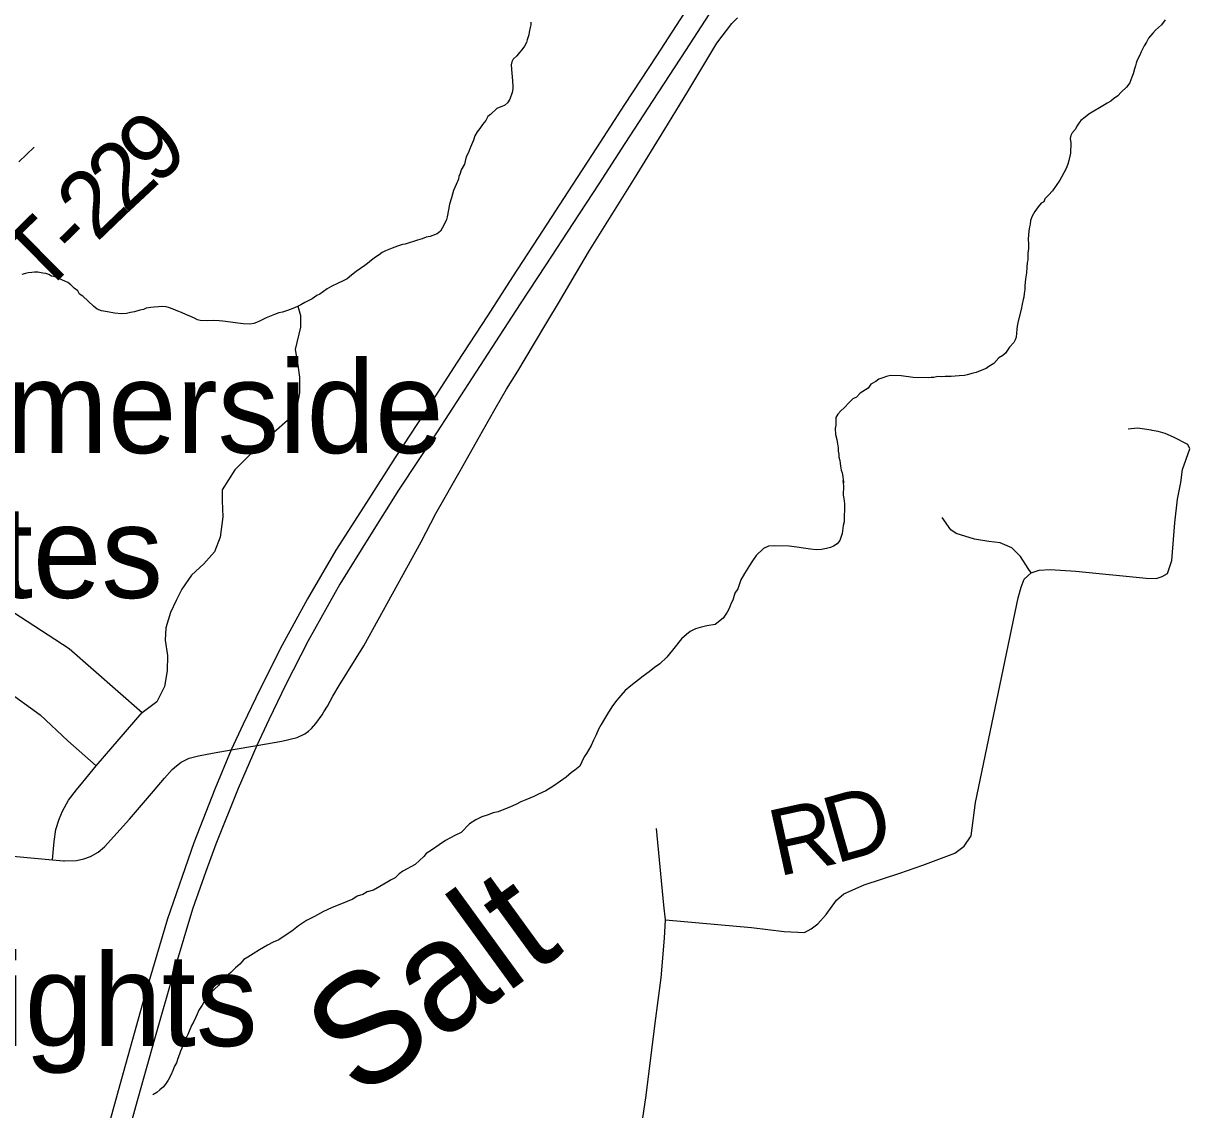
# Model space of a CAD drawing. Extents: x 0 to 34, y 0 to 22.
# Drawn here: x 6.6455 to 7.1453, y 17.2785 to 17.7442 of the extents above; entities that cross this region are included whole.
import ezdxf

# ---------------------------------------------------------------- set-up
doc = ezdxf.new("R2010")
doc.units = 0
for name, color, linetype in [('GM_X_Interstate_Route', 7, 'Continuous'), ('GM_X_Minor_River', 7, 'Continuous'), ('GM_X_Minor_River_Text', 7, 'Continuous'), ('GM_X_Township_Road', 7, 'Continuous'), ('GM_X_Township_Road_Text', 7, 'Continuous'), ('GM_X_Unincorporated_Text', 7, 'Continuous')]:
    doc.layers.add(name, color=color, linetype=linetype)

msp = doc.modelspace()

# ---------------------------------------------------------------- linework, layer by layer
at = {"layer": 'GM_X_Interstate_Route'}
for points in [[(6.93018, 17.75092), (6.91686, 17.7303), (6.90316, 17.70936), (6.89109, 17.69086), (6.87883, 17.67196), (6.86827, 17.65575), (6.8551, 17.63553), (6.84438, 17.61882), (6.83143, 17.59898), (6.81767, 17.57766), (6.80485, 17.55813), (6.79246, 17.53885), (6.77945, 17.51832), (6.76726, 17.49753), (6.75638, 17.4776), (6.74691, 17.45891), (6.73964, 17.44383), (6.73456, 17.43283), (6.72747, 17.41585), (6.71856, 17.39291), (6.70728, 17.36037), (6.69744, 17.32708), (6.68759, 17.29171), (6.6775, 17.2556)], [(6.94263, 17.75329), (6.92926, 17.73261), (6.91519, 17.71119), (6.90321, 17.69265), (6.89208, 17.67545), (6.881, 17.65846), (6.86932, 17.64066), (6.85843, 17.62391), (6.8478, 17.60761), (6.83781, 17.59221), (6.82285, 17.56914), (6.8063, 17.54405), (6.79347, 17.52382), (6.78115, 17.50379), (6.76751, 17.47953), (6.7579, 17.46078), (6.75063, 17.4457), (6.74555, 17.4347), (6.73746, 17.41625), (6.72797, 17.3924), (6.72364, 17.38062), (6.71803, 17.36441), (6.71008, 17.33817), (6.70168, 17.30875), (6.69358, 17.27972), (6.68547, 17.25065)]]:
    msp.add_lwpolyline(points, dxfattribs=at)
at = {"layer": 'GM_X_Minor_River'}
for points in [[(6.86297, 17.74471), (6.86294, 17.74357), (6.86272, 17.74244), (6.86229, 17.74037), (6.86207, 17.73923), (6.86145, 17.73716), (6.86104, 17.73604), (6.86024, 17.73435), (6.85906, 17.73286), (6.85808, 17.73175), (6.85691, 17.73026), (6.85535, 17.72879), (6.85475, 17.72766), (6.85453, 17.72634), (6.85482, 17.72273), (6.85497, 17.7214), (6.85511, 17.71931), (6.85525, 17.71741), (6.85522, 17.71608), (6.85499, 17.71457), (6.85397, 17.71175)], [(7.13476, 17.74576), (7.13318, 17.74352), (7.13066, 17.74131), (7.12949, 17.74001), (7.12772, 17.73778), (7.12673, 17.7361), (7.12574, 17.73461), (7.12454, 17.73199), (7.12373, 17.7303), (7.12274, 17.72843), (7.12232, 17.72711), (7.1221, 17.72598), (7.12169, 17.72466), (7.12107, 17.72259), (7.12046, 17.72109), (7.12005, 17.71996), (7.11964, 17.71865), (7.11826, 17.71679), (7.11593, 17.71476), (7.11456, 17.71309), (7.11263, 17.71181), (7.11147, 17.71089), (7.10992, 17.70998), (7.10876, 17.70925), (7.10741, 17.70834), (7.10356, 17.70617), (7.10202, 17.70526), (7.10046, 17.70397), (7.09872, 17.7025), (7.09774, 17.70139)], [(6.85397, 17.71175), (6.85298, 17.71007), (6.85162, 17.70897), (6.85009, 17.70844), (6.84836, 17.70772), (6.84563, 17.70514), (6.84447, 17.70422), (6.84367, 17.70253), (6.8423, 17.70086), (6.84111, 17.69918), (6.83994, 17.6977), (6.83894, 17.69602), (6.83833, 17.69414), (6.83711, 17.69113), (6.83609, 17.6885), (6.8353, 17.68701), (6.83487, 17.68512), (6.83446, 17.6838), (6.83307, 17.68137), (6.83265, 17.67987), (6.83204, 17.67856), (6.83201, 17.67742), (6.83101, 17.67517), (6.8298, 17.67254), (6.82896, 17.66934), (6.82813, 17.66671), (6.82769, 17.66425), (6.82704, 17.66123), (6.82683, 17.6601), (6.82602, 17.65822), (6.82502, 17.65635), (6.82423, 17.65505), (6.82287, 17.65394), (6.81981, 17.65288), (6.81809, 17.65255), (6.81636, 17.65184), (6.81445, 17.65132), (6.80909, 17.64956), (6.80794, 17.6494), (6.80584, 17.6487), (6.80354, 17.64781), (6.80066, 17.64675), (6.79931, 17.64602), (6.79795, 17.64492), (6.79641, 17.64401), (6.79467, 17.64273), (6.79292, 17.64126), (6.79176, 17.64034), (6.79002, 17.63906), (6.78809, 17.63778), (6.78615, 17.63631), (6.78421, 17.63466), (6.78286, 17.63393), (6.78017, 17.63268), (6.77767, 17.6316), (6.77574, 17.63032), (6.77246, 17.62813), (6.77131, 17.6276), (6.76918, 17.62613), (6.76803, 17.62559), (6.7661, 17.62451), (6.76437, 17.6236), (6.76302, 17.62288), (6.76091, 17.62199), (6.75861, 17.6211), (6.7565, 17.62039), (6.75497, 17.62006), (6.75305, 17.61935), (6.7496, 17.61792), (6.74845, 17.61738), (6.74671, 17.61648), (6.74537, 17.61594), (6.74422, 17.61559), (6.7427, 17.61525), (6.73966, 17.61533), (6.73852, 17.61555), (6.73095, 17.61651), (6.72944, 17.61674), (6.72678, 17.61681), (6.72431, 17.61668), (6.72127, 17.61676), (6.72014, 17.61717), (6.71883, 17.61778), (6.71658, 17.61878), (6.71545, 17.61919), (6.71319, 17.6202), (6.71169, 17.62081), (6.70962, 17.62162), (6.70774, 17.62243), (6.70661, 17.62265), (6.70529, 17.62287), (6.70148, 17.62259), (6.70015, 17.62244), (6.69805, 17.62211), (6.6969, 17.62157), (6.69537, 17.62124), (6.69307, 17.62054), (6.69136, 17.6202), (6.68964, 17.61987), (6.68755, 17.61973), (6.68451, 17.62)], [(7.09774, 17.70139), (7.09695, 17.70008), (7.09634, 17.69877), (7.09498, 17.69729), (7.09438, 17.69616), (7.09415, 17.69484), (7.0943, 17.69294), (7.09418, 17.68858), (7.09396, 17.68726), (7.09353, 17.68537), (7.09311, 17.68386), (7.09231, 17.68199), (7.09031, 17.67825), (7.08971, 17.67693), (7.08656, 17.67246), (7.0848, 17.67061), (7.08324, 17.66895), (7.08283, 17.66763), (7.08167, 17.66709), (7.08031, 17.66561), (7.07893, 17.66356), (7.07773, 17.6615), (7.07712, 17.65962), (7.07689, 17.65811), (7.07667, 17.65698), (7.07643, 17.65509), (7.0762, 17.65357), (7.07615, 17.65168), (7.07629, 17.64959), (7.07624, 17.64769), (7.076, 17.64561), (7.07593, 17.64277), (7.07571, 17.64164), (7.07547, 17.63956), (7.07541, 17.63728), (7.07496, 17.63464), (7.07469, 17.63161), (7.07466, 17.63009), (7.07442, 17.62839), (7.07419, 17.62688), (7.07398, 17.62575), (7.07355, 17.62386), (7.07311, 17.62159), (7.07184, 17.6165), (7.07141, 17.61443), (7.07119, 17.61311), (7.07114, 17.6114), (7.07091, 17.6097), (7.0705, 17.60857), (7.0699, 17.60745), (7.06814, 17.60541), (7.06637, 17.6028), (7.0652, 17.60188), (7.06347, 17.60079), (7.06131, 17.59838), (7.05919, 17.59711), (7.05803, 17.59619), (7.0563, 17.59547), (7.05381, 17.59459), (7.05247, 17.59425), (7.04999, 17.59355), (7.04884, 17.5932), (7.04656, 17.59307), (7.04313, 17.59278), (7.04047, 17.59285), (7.03895, 17.5927), (7.03743, 17.59274), (7.03572, 17.59241), (7.03458, 17.59244), (7.03343, 17.59228), (7.02679, 17.59245), (7.02168, 17.59316), (7.0177, 17.59326), (7.01655, 17.5931), (7.0154, 17.59275), (7.01387, 17.59222), (7.01215, 17.5917), (7.01079, 17.5906), (7.00868, 17.58951), (7.00749, 17.58784), (7.00402, 17.58565), (7.00246, 17.58398), (7.00092, 17.58327), (6.99936, 17.5816), (6.99721, 17.57938), (6.99585, 17.57809), (6.99448, 17.5766), (6.99369, 17.5753), (6.9936, 17.57188), (6.99338, 17.57056), (6.9935, 17.5679), (6.99402, 17.5658), (6.99435, 17.5639), (6.99469, 17.56218), (6.99465, 17.56085), (6.995, 17.55952), (6.99496, 17.55819), (6.99531, 17.55685), (6.99547, 17.55571), (6.99563, 17.55438), (6.99596, 17.55266)], [(6.68451, 17.62), (6.68149, 17.62046), (6.67903, 17.6209), (6.67715, 17.62171), (6.67547, 17.62289), (6.67102, 17.62718), (6.66953, 17.62817), (6.6688, 17.62952), (6.66731, 17.6307), (6.66583, 17.63206), (6.66452, 17.63305), (6.66321, 17.63365), (6.66096, 17.63466), (6.65908, 17.63547), (6.65757, 17.63588), (6.65645, 17.63648), (6.65513, 17.6369), (6.6538, 17.63712), (6.65173, 17.63755), (6.65021, 17.63759), (6.64906, 17.63743), (6.64754, 17.63728), (6.64639, 17.63693), (6.64486, 17.63659)], [(6.76313, 17.62294), (6.76431, 17.61893), (6.76421, 17.61399), (6.76192, 17.60434), (6.76311, 17.59766), (6.76377, 17.59252), (6.76382, 17.58586), (6.76276, 17.58056), (6.75864, 17.57398), (6.75283, 17.56877), (6.7476, 17.56374), (6.74179, 17.55853), (6.73617, 17.55274)], [(6.73617, 17.55274), (6.73063, 17.54424), (6.73073, 17.53949), (6.73097, 17.53264), (6.72985, 17.52392), (6.72745, 17.51769), (6.72278, 17.51247), (6.71756, 17.50763), (6.71345, 17.50163), (6.71089, 17.49674), (6.70851, 17.49166), (6.70648, 17.48504), (6.70618, 17.47973), (6.70719, 17.47325), (6.70706, 17.4666), (6.70598, 17.45997), (6.70262, 17.45338), (6.69587, 17.4482)], [(6.99596, 17.55266), (6.99631, 17.55152), (6.99665, 17.54999), (6.99681, 17.54847), (6.99716, 17.54732)], [(6.99659, 17.54818), (6.99693, 17.54589), (6.99686, 17.5419), (6.99703, 17.54057), (6.99737, 17.53828), (6.99724, 17.53048), (6.99684, 17.52897), (6.9964, 17.52555), (6.996, 17.52423), (6.9954, 17.52253), (6.99423, 17.52103), (6.9927, 17.5201), (6.99136, 17.51956), (6.98964, 17.51902), (6.98754, 17.51867), (6.98525, 17.51852), (6.98279, 17.51875), (6.97975, 17.51919), (6.97691, 17.51962), (6.97368, 17.52006), (6.96741, 17.52017), (6.96475, 17.52002), (6.96264, 17.51911), (6.95955, 17.51612), (6.9576, 17.5133), (6.95663, 17.5118), (6.95448, 17.50841), (6.95291, 17.50559), (6.95171, 17.5018), (6.95034, 17.49993), (6.94953, 17.4969), (6.94875, 17.49558), (6.94795, 17.49331), (6.94716, 17.4918), (6.94541, 17.48917), (6.94194, 17.48657), (6.93832, 17.48587), (6.93546, 17.48516), (6.93355, 17.48462), (6.93125, 17.48352), (6.92971, 17.48222), (6.92758, 17.48035), (6.9237, 17.47548), (6.92234, 17.47398), (6.92118, 17.47248), (6.91828, 17.46968), (6.91597, 17.46801), (6.91366, 17.46614), (6.91115, 17.46429), (6.90576, 17.4602), (6.90345, 17.45815), (6.90151, 17.45609), (6.89977, 17.45403), (6.89801, 17.45158), (6.89626, 17.44895), (6.8945, 17.44613), (6.89313, 17.44368), (6.89195, 17.44161), (6.89096, 17.43916), (6.88978, 17.43689), (6.88879, 17.43463), (6.88683, 17.43124), (6.88586, 17.42974), (6.88487, 17.42766), (6.88389, 17.42578), (6.88177, 17.4241), (6.88042, 17.42299), (6.87811, 17.42112), (6.87561, 17.41927), (6.87234, 17.41704), (6.86945, 17.41519), (6.8662, 17.41372), (6.86428, 17.41281), (6.86084, 17.41135), (6.85873, 17.41043), (6.85681, 17.40951), (6.85394, 17.40823), (6.85145, 17.40714), (6.84896, 17.40623), (6.84686, 17.4057), (6.84419, 17.40479), (6.84189, 17.40407), (6.8394, 17.40278), (6.83671, 17.40112), (6.83304, 17.39738), (6.83035, 17.39609), (6.82632, 17.39388), (6.82363, 17.39203), (6.82036, 17.3898), (6.81806, 17.38832), (6.81708, 17.38701), (6.81342, 17.38365), (6.80804, 17.3807), (6.8065, 17.37959), (6.80476, 17.37791), (6.80304, 17.37699), (6.8017, 17.37625), (6.79824, 17.37422), (6.79555, 17.37255), (6.79288, 17.37184), (6.79096, 17.37073)], [(6.79096, 17.37073), (6.78847, 17.37001), (6.78674, 17.36871), (6.78349, 17.36744), (6.77756, 17.36507), (6.77411, 17.36342), (6.77027, 17.36139), (6.76682, 17.35955), (6.76336, 17.35733), (6.76047, 17.3551), (6.7572, 17.35287), (6.75489, 17.35139), (6.75259, 17.35029), (6.7501, 17.349), (6.74664, 17.34697), (6.74395, 17.34531), (6.74165, 17.34383), (6.73992, 17.34291), (6.73818, 17.34085), (6.73644, 17.33935), (6.73432, 17.3373), (6.73239, 17.33562), (6.73007, 17.33338), (6.72909, 17.33169), (6.72735, 17.33019), (6.726, 17.3287), (6.72405, 17.32626), (6.72288, 17.32457), (6.7221, 17.32325), (6.72074, 17.32118), (6.71995, 17.31948), (6.71936, 17.31816), (6.71856, 17.31627), (6.71758, 17.31458), (6.716, 17.3108), (6.71521, 17.3093), (6.71462, 17.30798), (6.71402, 17.30627), (6.71343, 17.30495), (6.71284, 17.30363), (6.71243, 17.30231), (6.71164, 17.30042), (6.71104, 17.29853), (6.71026, 17.29721), (6.70947, 17.29532), (6.70887, 17.29362), (6.70749, 17.29117), (6.70671, 17.28986), (6.70555, 17.28836), (6.704, 17.28705), (6.70265, 17.28593), (6.70092, 17.28482)]]:
    msp.add_lwpolyline(points, dxfattribs=at)
at = {"layer": 'GM_X_Township_Road'}
msp.add_line((6.64354, 17.68488), (6.65013, 17.69113), dxfattribs=at)
for points in [[(6.77423, 17.44901), (6.77576, 17.45156), (6.77814, 17.45575), (6.78088, 17.46035), (6.79133, 17.47735), (6.81594, 17.52199), (6.8223, 17.53402), (6.83324, 17.55337), (6.84039, 17.56607), (6.84766, 17.57889), (6.85258, 17.58742), (6.85741, 17.59516), (6.86407, 17.60637), (6.87022, 17.61671), (6.87479, 17.62427), (6.88208, 17.63665), (6.88812, 17.64678), (6.90731, 17.67764), (6.92033, 17.69881), (6.92663, 17.70911), (6.93022, 17.71501), (6.94266, 17.73577), (6.94916, 17.74419), (6.95155, 17.74662)], [(6.92069, 17.35995), (6.95757, 17.35658), (6.97151, 17.35486), (6.98024, 17.35441), (6.9831, 17.35601), (6.9859, 17.35817), (6.98954, 17.36225), (6.99388, 17.36826), (6.99705, 17.3711), (7.00577, 17.37492), (7.02114, 17.37989), (7.03091, 17.38336), (7.04468, 17.38848), (7.04863, 17.39148), (7.05163, 17.39587), (7.05347, 17.41014), (7.07181, 17.49795), (7.07308, 17.50247), (7.07442, 17.50591), (7.07742, 17.50859), (7.08085, 17.50986), (7.08557, 17.51012), (7.09652, 17.50935), (7.12671, 17.50629), (7.13087, 17.50615), (7.13354, 17.50701), (7.13581, 17.50833), (7.13772, 17.51393), (7.139, 17.53011), (7.14014, 17.54018), (7.14148, 17.54743), (7.14224, 17.55291), (7.1453, 17.56176), (7.14447, 17.56367), (7.13836, 17.56686), (7.13479, 17.56832), (7.13186, 17.56928), (7.12924, 17.56971)], [(7.12924, 17.56971), (7.12881, 17.56979), (7.12588, 17.57017), (7.12301, 17.57068), (7.119, 17.57017)], [(7.07742, 17.50859), (7.07608, 17.51056), (7.07277, 17.51559), (7.06914, 17.51942), (7.06404, 17.52145), (7.0592, 17.52209), (7.05315, 17.52311), (7.04526, 17.52553), (7.04296, 17.52706), (7.03927, 17.53234)], [(6.56649, 17.39393), (6.56704, 17.40178), (6.56657, 17.40582), (6.56486, 17.40986), (6.56268, 17.41623), (6.55927, 17.42307), (6.556, 17.43069), (6.55119, 17.44017), (6.54808, 17.44809), (6.54513, 17.45571), (6.54354, 17.46518), (6.54416, 17.46798), (6.54679, 17.47302), (6.55689, 17.48745), (6.56366, 17.49542), (6.56994, 17.50064), (6.5779, 17.50503), (6.58421, 17.50723), (6.59024, 17.5086), (6.60163, 17.50901), (6.61274, 17.50723), (6.62604, 17.50147), (6.66513, 17.47623), (6.69633, 17.44871)], [(6.52337, 17.42913), (6.55119, 17.44017), (6.55585, 17.44188), (6.55942, 17.44374), (6.56206, 17.44592), (6.56533, 17.4498), (6.5689, 17.45415), (6.57553, 17.46141), (6.57989, 17.46716), (6.58491, 17.47466), (6.58942, 17.47839), (6.59485, 17.48088), (6.60138, 17.48057), (6.60744, 17.47715), (6.6177, 17.47047), (6.63774, 17.45866), (6.65266, 17.44778), (6.66447, 17.43659), (6.67665, 17.42587)], [(6.65798, 17.38557), (6.65867, 17.39341), (6.65942, 17.39857), (6.66075, 17.40305), (6.66227, 17.40653), (6.66489, 17.41126), (6.66823, 17.41567), (6.67094, 17.41896), (6.67665, 17.42587), (6.69633, 17.44871)], [(6.66268, 17.38517), (6.66315, 17.38513), (6.66826, 17.38535), (6.67133, 17.38603), (6.67431, 17.387), (6.67748, 17.3889), (6.68024, 17.39115), (6.69093, 17.40303), (6.70118, 17.41501), (6.70602, 17.42067), (6.70919, 17.42429), (6.7111, 17.42598), (6.71317, 17.42742), (6.71657, 17.42913), (6.72058, 17.43017), (6.72726, 17.43142), (6.73456, 17.43283), (6.74555, 17.4347), (6.75621, 17.43644), (6.76279, 17.43813), (6.76615, 17.43963), (6.76771, 17.44078), (6.76895, 17.44198), (6.77087, 17.44411), (6.77346, 17.44773), (6.77423, 17.44901)], [(6.42901, 17.40872), (6.43692, 17.40637), (6.48106, 17.40172), (6.49624, 17.40022), (6.56649, 17.39393), (6.5823, 17.39176), (6.59952, 17.39028), (6.6264, 17.38873), (6.64256, 17.38702), (6.65798, 17.38557), (6.66268, 17.38517)], [(6.92069, 17.35995), (6.91999, 17.36613), (6.91674, 17.39906)], [(6.85108, 16.88724), (6.86301, 16.91482), (6.86563, 16.92096), (6.86756, 16.92682), (6.8722, 16.94377), (6.87534, 16.97471), (6.87617, 16.98788), (6.87868, 17.00523), (6.88056, 17.02237), (6.8837, 17.04662), (6.88727, 17.0822), (6.88872, 17.09437), (6.89244, 17.12216), (6.89789, 17.16848), (6.89935, 17.1821), (6.90261, 17.20644), (6.90371, 17.21607), (6.90661, 17.24622), (6.91242, 17.28454), (6.91624, 17.3156), (6.91878, 17.33504), (6.92018, 17.35206), (6.92069, 17.35995)]]:
    msp.add_lwpolyline(points, dxfattribs=at)

# ---------------------------------------------------------------- texts
at = {"layer": 'GM_X_Minor_River_Text'}
msp.add_text('Salt', height=0.047352, rotation=36.0045, dxfattribs=at).set_placement((6.7894, 17.28242))
at = {"layer": 'GM_X_Township_Road_Text'}
for s, rotation, p in [('9', 41.9075, (6.70204, 17.67397)), ('2', 43.0494, (6.68936, 17.66213)), ('2', 43.9034, (6.67683, 17.65007)), ('T', 44.6697, (6.65346, 17.62703)), ('-', 44.4701, (6.66856, 17.64195)), ('D', 15.8061, (6.99349, 17.38388)), ('R', 12.3823, (6.96893, 17.37843))]:
    msp.add_text(s, height=0.02841, rotation=rotation, dxfattribs=at).set_placement(p)
at = {"layer": 'GM_X_Unincorporated_Text'}
for s, height, p in [('Summerside', 0.039489, (6.5292, 17.55998)), ('Estates', 0.039489, (6.5292, 17.49789)), ('Valley View Heights', 0.0394886, (6.2792, 17.30581))]:
    msp.add_text(s, height=height, rotation=0, dxfattribs=at).set_placement(p)

doc.saveas('drawing.dxf')
